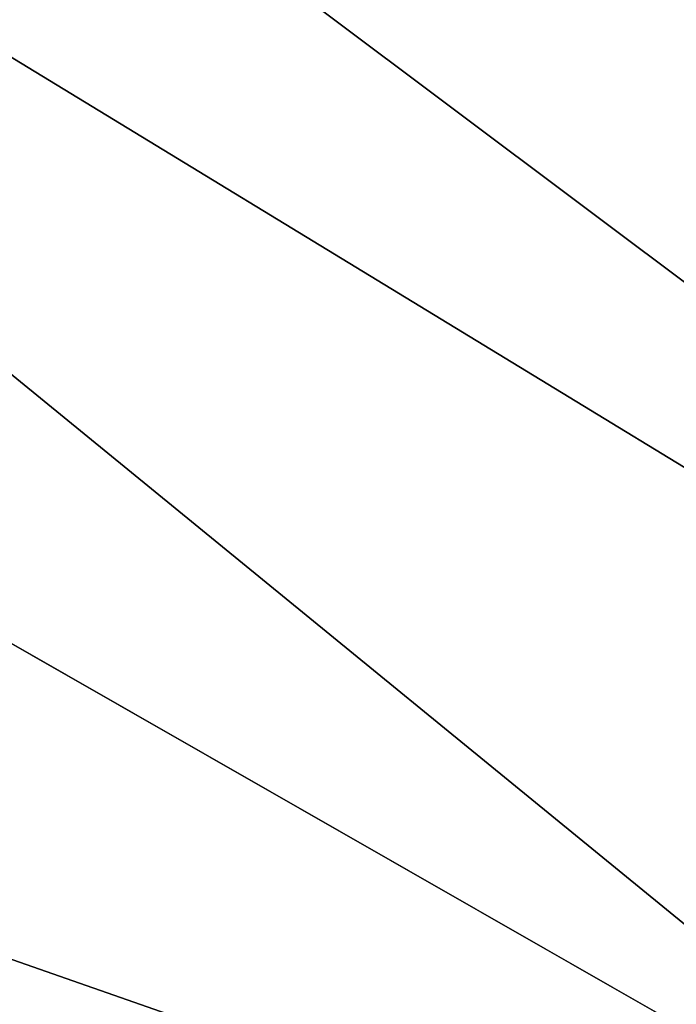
# Model space of a CAD drawing. Extents: x -252 to 252, y -10 to 685.
# Tile 513 of 656: x 5.012 to 5.601, y 100.091 to 100.974. Entities that reach past the tile are written whole.
import ezdxf

# ---------------------------------------------------------------- set-up
doc = ezdxf.new("R2010")
doc.units = 0
doc.header["$LTSCALE"] = 65.369103
for name, color, linetype in [('2521', 7, 'CONTINUOUS'), ('2522', 7, 'CONTINUOUS'), ('2523', 7, 'CONTINUOUS'), ('2541', 7, 'CONTINUOUS'), ('3396', 7, 'CONTINUOUS'), ('3405', 7, 'CONTINUOUS'), ('3912', 7, 'CONTINUOUS')]:
    doc.layers.add(name, color=color, linetype=linetype)

msp = doc.modelspace()

# ---------------------------------------------------------------- linework, layer by layer
at = {"layer": '2521', "color": 7, "linetype": 'CONTINUOUS'}
for points in [[(0, 101.35832, -68.5), (5.46541, 101.2962, -68.5), (2.64057, 100.95884, -68.5), (0, 101.35832, -68.5)], [(5.46541, 101.2962, -68.5), (8.31027, 98.97475, -68.5), (2.64057, 100.95884, -68.5), (5.46541, 101.2962, -68.5)], [(2.64057, 100.95884, -68.5), (8.31027, 98.97475, -68.5), (5.29295, 99.68463, -68.5), (2.64057, 100.95884, -68.5)]]:
    msp.add_3dface(points, dxfattribs=at)
at = {"layer": '2522', "color": 7, "linetype": 'CONTINUOUS'}
msp.add_3dface([(5.99033, 99.85104, -15.5), (3.40675, 101.32929, -15.5), (-5.71762, 100.05181, -15.5), (5.99033, 99.85104, -15.5)], dxfattribs=at)
at = {"layer": '2523', "color": 7, "linetype": 'CONTINUOUS'}
msp.add_3dface([(7.07577, 100.26633, -68.4), (5.5191, 101.38166, -68.4), (5.93473, 101.11668, -16.5), (7.07577, 100.26633, -68.4)], dxfattribs=at)
at = {"layer": '2541', "color": 7, "linetype": 'CONTINUOUS'}
for points in [[(3.6342, 101.77628, -15.63397), (6.79497, 99.84953, -15.63397), (3.77174, 102.11576, -16.00045), (3.6342, 101.77628, -15.63397)], [(5.93473, 101.11668, -16.5), (3.77174, 102.11576, -16.00045), (7.02975, 100.13068, -16.00045), (5.93473, 101.11668, -16.5)], [(3.77174, 102.11576, -16.00045), (6.79497, 99.84953, -15.63397), (7.02975, 100.13068, -16.00045), (3.77174, 102.11576, -16.00045)], [(3.40675, 101.32929, -15.5), (5.99033, 99.85104, -15.5), (3.6342, 101.77628, -15.63397), (3.40675, 101.32929, -15.5)], [(3.6342, 101.77628, -15.63397), (5.99033, 99.85104, -15.5), (6.79497, 99.84953, -15.63397), (3.6342, 101.77628, -15.63397)]]:
    msp.add_3dface(points, dxfattribs=at)
at = {"layer": '3396', "color": 7, "linetype": 'CONTINUOUS'}
for points in [[(7.07577, 100.26633, -68.4), (7.38567, 99.96294, -68.47071), (3.9663, 102.14821, -68.47071), (7.07577, 100.26633, -68.4)], [(5.5191, 101.38166, -68.4), (7.07577, 100.26633, -68.4), (3.9663, 102.14821, -68.47071), (5.5191, 101.38166, -68.4)], [(7.38567, 99.96294, -68.47071), (5.46541, 101.2962, -68.5), (3.9663, 102.14821, -68.47071), (7.38567, 99.96294, -68.47071)], [(8.31027, 98.97475, -68.5), (5.46541, 101.2962, -68.5), (7.38567, 99.96294, -68.47071), (8.31027, 98.97475, -68.5)]]:
    msp.add_3dface(points, dxfattribs=at)
at = {"layer": '3405', "color": 7, "linetype": 'CONTINUOUS'}
msp.add_3dface([(2.64057, 100.95884, -68.5), (5.29295, 99.68463, -68.5), (2.62744, 98.36129, -68.4), (2.64057, 100.95884, -68.5)], dxfattribs=at)
at = {"layer": '3912', "color": 7, "linetype": 'CONTINUOUS'}
for points in [[(90.2, 103.5, 11), (-9.9, 103.5, 11), (-9.9, 98, 9.52628), (90.2, 103.5, 11)], [(-9.9, 103.5, -11), (90.2, 103.5, -11), (90.2, 98, -9.52628), (-9.9, 103.5, -11)], [(90.2, 98, 9.52628), (90.2, 103.5, 11), (-9.9, 98, 9.52628), (90.2, 98, 9.52628)], [(-9.9, 103.5, -11), (90.2, 98, -9.52628), (-9.9, 98, -9.52628), (-9.9, 103.5, -11)]]:
    msp.add_3dface(points, dxfattribs=at)

doc.saveas('drawing.dxf')
